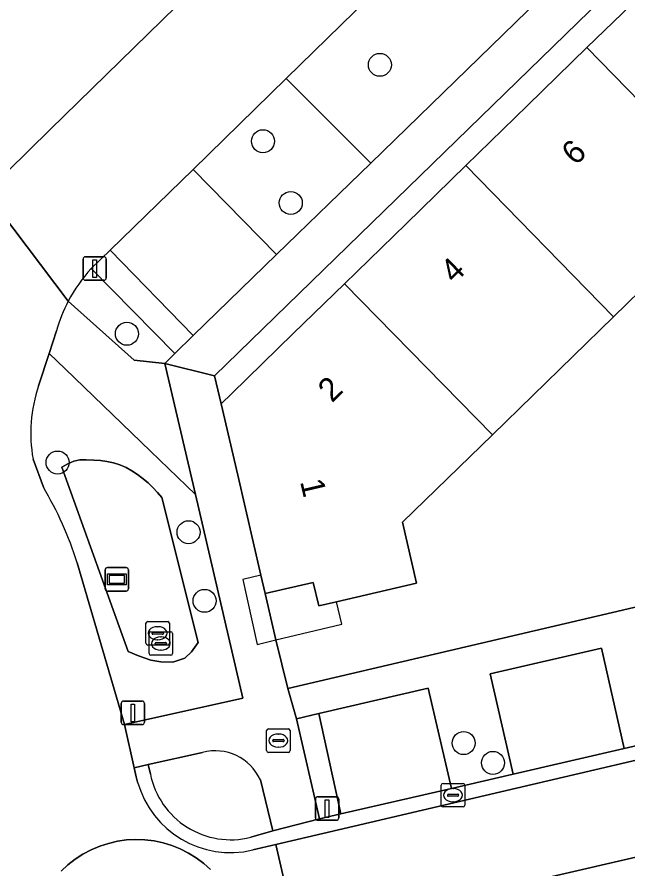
# Model space of a CAD drawing. Extents: x 156412 to 157779, y 382335 to 383768.
# Drawn here: x 156553.89 to 156579.88, y 383406.35 to 383442.61 of the extents above; entities that cross this region are included whole.
import ezdxf

# ---------------------------------------------------------------- set-up
doc = ezdxf.new("R2010")
doc.units = 0
for name, color, linetype in [('IMGEO_Berm_groen', 7, 'Continuous'), ('IMGEO_Boom', 7, 'Continuous'), ('IMGEO_Brandkraan', 7, 'Continuous'), ('IMGEO_Erf', 7, 'Continuous'), ('IMGEO_Greppel_droge_sloot', 7, 'Continuous'), ('IMGEO_Groenvoorziening', 7, 'Continuous'), ('IMGEO_Kolk', 7, 'Continuous'), ('IMGEO_Lichtmast', 7, 'Continuous'), ('IMGEO_Pand', 7, 'Continuous'), ('IMGEO_Pand_nummerreeks', 7, 'Continuous'), ('IMGEO_Pand_overbouw', 7, 'Continuous'), ('IMGEO_Parkeervlak_open', 7, 'Continuous'), ('IMGEO_Rijbaan_lokaal_gesloten', 7, 'Continuous'), ('IMGEO_Rijbaan_lokaal_open', 7, 'Continuous'), ('IMGEO_Verkeerseiland_groen', 7, 'Continuous'), ('IMGEO_Voetpad_open', 7, 'Continuous'), ('IMGEO_Wegwijzer', 7, 'Continuous')]:
    doc.layers.add(name, color=color, linetype=linetype)

msp = doc.modelspace()

# ---------------------------------------------------------------- linework, layer by layer
at = {"layer": 'IMGEO_Berm_groen'}
for points in [[(156568.938, 383436.39), (156565.337, 383439.991), (156561.389, 383436.124), (156564.927, 383432.5)], [(156557.849, 383432.685), (156557.049, 383431.907), (156560.601, 383428.286), (156561.388, 383429.052)], [(156560.054, 383422.166), (156561.598, 383415.992), (156561.312, 383415.585), (156561.026, 383415.321), (156560.511, 383415.151), (156560.008, 383415.16), (156559.588, 383415.242), (156559.051, 383415.424), (156558.617, 383415.611), (156555.792, 383423.444), (156556.047, 383423.591), (156556.307, 383423.708), (156556.563, 383423.767), (156556.827, 383423.767), (156557.151, 383423.751), (156557.435, 383423.729), (156557.716, 383423.693), (156557.989, 383423.635), (156558.263, 383423.547), (156558.525, 383423.434), (156558.778, 383423.297), (156559.019, 383423.14), (156559.203, 383423.002), (156559.461, 383422.779), (156559.664, 383422.58), (156559.861, 383422.375)]]:
    msp.add_lwpolyline(points, close=True, dxfattribs=at)
for points in [[(156556.066, 383430.519), (156558.867, 383428.007), (156560.176, 383427.867), (156560.601, 383428.286), (156557.049, 383431.907)], [(156555.256, 383428.295), (156554.803, 383426.911)], [(156556.448, 383419.379), (156558.456, 383412.499), (156563.502, 383413.617), (156561.477, 383422.291), (156559.561, 383424.138), (156555.934, 383427.643), (156555.256, 383428.295)], [(156554.568, 383423.794), (156555.009, 383422.6)]]:
    msp.add_lwpolyline(points, dxfattribs=at)
for centre, radius, start, end in [((156561.783, 383427.512), 6.46, 137.1287, 152.258), ((156560.833, 383424.889), 6.36, 161.4619, 189.915), ((156541.579, 383414.668), 15.597, 17.5795, 30.5665)]:
    msp.add_arc(centre, radius, start, end, dxfattribs=at)
at = {"layer": 'IMGEO_Boom'}
for centre in [(156569.325, 383440.577), (156564.352, 383437.325), (156565.536, 383434.698), (156558.562, 383429.129), (156555.613, 383423.649), (156561.185, 383420.683), (156561.867, 383417.761), (156572.891, 383411.706), (156574.138, 383410.864)]:
    msp.add_circle(centre, 0.489, dxfattribs=at)
at = {"layer": 'IMGEO_Brandkraan'}
for p, q in [((156564.506, 383411.385), (156564.506, 383412.237)), ((156564.581, 383412.311), (156565.433, 383412.311)), ((156565.507, 383412.237), (156565.507, 383411.385)), ((156564.765, 383411.805), (156564.765, 383411.817)), ((156565.203, 383411.768), (156564.805, 383411.768)), ((156564.808, 383411.854), (156565.206, 383411.854)), ((156564.994, 383412.091), (156565.019, 383412.091)), ((156565.249, 383411.817), (156565.249, 383411.805)), ((156565.017, 383411.531), (156564.992, 383411.531)), ((156565.433, 383411.311), (156564.581, 383411.311))]:
    msp.add_line(p, q, dxfattribs=at)
for points in [[(156564.506, 383411.385), (156564.506, 383412.237)], [(156564.581, 383412.311), (156565.433, 383412.311)], [(156565.507, 383412.237), (156565.507, 383411.385)], [(156565.433, 383411.311), (156564.581, 383411.311)]]:
    msp.add_lwpolyline(points, dxfattribs=at)
for centre, radius, start, end in [((156564.583, 383412.235), 0.0765, 91.552, 178.448), ((156564.583, 383412.235), 0.0765, 91.552, 178.448), ((156565.431, 383412.235), 0.0765, 1.552, 88.448), ((156565.431, 383412.235), 0.0765, 1.552, 88.448), ((156564.805, 383411.814), 0.0403, 85.8775, 175.7526), ((156564.802, 383411.804), 0.0366, 178.938, 274.7102), ((156565.206, 383411.811), 0.043, 264.8664, 352.4533), ((156565.21, 383411.816), 0.0386, 1.7309, 96.639), ((156564.583, 383411.387), 0.0765, 181.552, 268.448), ((156564.583, 383411.387), 0.0765, 181.552, 268.448), ((156565.431, 383411.387), 0.0765, 271.552, 358.448), ((156565.431, 383411.387), 0.0765, 271.552, 358.448)]:
    msp.add_arc(centre, radius, start, end, dxfattribs=at)
for centre, major_axis, ratio, start_param, end_param in [((156564.993, 383411.811), (-0.387, 0.002), 0.722429, 4.712389, 7.853982), ((156565.018, 383411.811), (-0.39, 0.002), 0.717154, 1.570796, 4.712389)]:
    msp.add_ellipse(centre, major_axis=major_axis, ratio=ratio, start_param=start_param, end_param=end_param, dxfattribs=at)
at = {"layer": 'IMGEO_Erf'}
for points in [[(156622.542, 383485.969), (156562.297, 383427.345), (156562.572, 383426.153), (156563.021, 383426.59), (156565.643, 383429.142), (156567.814, 383431.256), (156570.439, 383433.812), (156572.981, 383436.287), (156575.606, 383438.843), (156578.138, 383441.308), (156580.763, 383443.863), (156583.297, 383446.33), (156585.935, 383448.899), (156588.452, 383451.349), (156591.056, 383453.885), (156593.609, 383456.371), (156596.236, 383458.928), (156598.757, 383461.383), (156601.384, 383463.94), (156603.925, 383466.413)], [(156605.054, 383454.97), (156599.906, 383449.955), (156594.759, 383444.94), (156589.59, 383439.904), (156584.421, 383434.868), (156579.273, 383429.853), (156574.118, 383424.831), (156570.295, 383421.106), (156570.889, 383418.513), (156567.476, 383417.725), (156566.726, 383417.552), (156566.493, 383418.548), (156564.447, 383418.072), (156564.905, 383416.098), (156565.403, 383414.036), (156582.796, 383418.095), (156616.997, 383426.013)]]:
    msp.add_lwpolyline(points, dxfattribs=at)
at = {"layer": 'IMGEO_Greppel_droge_sloot'}
msp.add_lwpolyline([(156560.054, 383422.166), (156559.861, 383422.375), (156559.664, 383422.58), (156559.461, 383422.779), (156559.203, 383423.002), (156559.019, 383423.14), (156558.778, 383423.297), (156558.525, 383423.434), (156558.263, 383423.547), (156557.989, 383423.635), (156557.716, 383423.693), (156557.435, 383423.729), (156557.151, 383423.751), (156556.827, 383423.767), (156556.563, 383423.767), (156556.307, 383423.708), (156556.047, 383423.591), (156555.792, 383423.444), (156558.617, 383415.611), (156559.051, 383415.424), (156559.588, 383415.242), (156560.008, 383415.16), (156560.511, 383415.151), (156561.026, 383415.321), (156561.312, 383415.585), (156561.598, 383415.992)], close=True, dxfattribs=at)
at = {"layer": 'IMGEO_Groenvoorziening'}
msp.add_lwpolyline([(156598.349, 383504.256), (156542.01, 383449.623), (156551.961, 383435.966), (156552.562, 383435.148), (156555.302, 383437.826), (156618.942, 383499.999)], dxfattribs=at)
at = {"layer": 'IMGEO_Kolk'}
for p, q in [((156559.448, 383416.881), (156560.3, 383416.881)), ((156559.373, 383415.955), (156559.373, 383416.807)), ((156559.861, 383416.661), (156559.886, 383416.661)), ((156560.374, 383416.807), (156560.374, 383415.955)), ((156559.508, 383415.517), (156559.508, 383416.369)), ((156559.583, 383416.443), (156560.435, 383416.443)), ((156559.632, 383416.375), (156559.632, 383416.387)), ((156560.07, 383416.338), (156559.672, 383416.338)), ((156559.675, 383416.424), (156560.073, 383416.424)), ((156559.996, 383416.223), (156560.021, 383416.223)), ((156560.116, 383416.387), (156560.116, 383416.375)), ((156560.509, 383416.369), (156560.509, 383415.517)), ((156560.3, 383415.881), (156559.448, 383415.881)), ((156559.767, 383415.937), (156559.767, 383415.949)), ((156560.205, 383415.9), (156559.807, 383415.9)), ((156559.81, 383415.986), (156560.208, 383415.986)), ((156559.884, 383416.101), (156559.859, 383416.101)), ((156560.251, 383415.949), (156560.251, 383415.937)), ((156560.435, 383415.443), (156559.583, 383415.443)), ((156560.019, 383415.663), (156559.994, 383415.663)), ((156572.014, 383409.989), (156572.866, 383409.989)), ((156571.939, 383409.063), (156571.939, 383409.915)), ((156572.427, 383409.769), (156572.452, 383409.769)), ((156572.94, 383409.915), (156572.94, 383409.063)), ((156572.198, 383409.483), (156572.198, 383409.495)), ((156572.636, 383409.446), (156572.238, 383409.446)), ((156572.241, 383409.532), (156572.639, 383409.532)), ((156572.682, 383409.495), (156572.682, 383409.483)), ((156572.866, 383408.989), (156572.014, 383408.989)), ((156572.45, 383409.209), (156572.425, 383409.209))]:
    msp.add_line(p, q, dxfattribs=at)
for points in [[(156559.448, 383416.881), (156560.3, 383416.881)], [(156559.373, 383415.955), (156559.373, 383416.807)], [(156560.374, 383416.807), (156560.374, 383415.955)], [(156559.508, 383415.517), (156559.508, 383416.369)], [(156559.583, 383416.443), (156560.435, 383416.443)], [(156560.509, 383416.369), (156560.509, 383415.517)], [(156560.3, 383415.881), (156559.448, 383415.881)], [(156560.435, 383415.443), (156559.583, 383415.443)], [(156572.014, 383409.989), (156572.866, 383409.989)], [(156571.939, 383409.063), (156571.939, 383409.915)], [(156572.94, 383409.915), (156572.94, 383409.063)], [(156572.866, 383408.989), (156572.014, 383408.989)]]:
    msp.add_lwpolyline(points, dxfattribs=at)
for centre, radius, start, end in [((156559.45, 383416.805), 0.0765, 91.552, 178.448), ((156559.45, 383416.805), 0.0765, 91.552, 178.448), ((156560.298, 383416.805), 0.0765, 1.552, 88.448), ((156560.298, 383416.805), 0.0765, 1.552, 88.448), ((156559.585, 383416.367), 0.0765, 91.552, 178.448), ((156559.585, 383416.367), 0.0765, 91.552, 178.448), ((156559.672, 383416.384), 0.0403, 85.8775, 175.7526), ((156559.669, 383416.374), 0.0366, 178.938, 274.7102), ((156560.073, 383416.381), 0.043, 264.8664, 352.4533), ((156560.077, 383416.386), 0.0386, 1.7309, 96.639), ((156560.433, 383416.367), 0.0765, 1.552, 88.448), ((156560.433, 383416.367), 0.0765, 1.552, 88.448), ((156559.45, 383415.957), 0.0765, 181.552, 268.448), ((156559.45, 383415.957), 0.0765, 181.552, 268.448), ((156559.807, 383415.946), 0.0403, 85.8775, 175.7526), ((156559.804, 383415.936), 0.0366, 178.938, 274.7102), ((156560.208, 383415.943), 0.043, 264.8664, 352.4533), ((156560.212, 383415.948), 0.0386, 1.7309, 96.639), ((156560.298, 383415.957), 0.0765, 271.552, 358.448), ((156560.298, 383415.957), 0.0765, 271.552, 358.448), ((156559.585, 383415.519), 0.0765, 181.552, 268.448), ((156559.585, 383415.519), 0.0765, 181.552, 268.448), ((156560.433, 383415.519), 0.0765, 271.552, 358.448), ((156560.433, 383415.519), 0.0765, 271.552, 358.448), ((156572.016, 383409.913), 0.0765, 91.552, 178.448), ((156572.016, 383409.913), 0.0765, 91.552, 178.448), ((156572.864, 383409.913), 0.0765, 1.552, 88.448), ((156572.864, 383409.913), 0.0765, 1.552, 88.448), ((156572.238, 383409.492), 0.0403, 85.8775, 175.7526), ((156572.235, 383409.482), 0.0366, 178.938, 274.7102), ((156572.639, 383409.489), 0.043, 264.8664, 352.4533), ((156572.643, 383409.494), 0.0386, 1.7309, 96.639), ((156572.016, 383409.065), 0.0765, 181.552, 268.448), ((156572.016, 383409.065), 0.0765, 181.552, 268.448), ((156572.864, 383409.065), 0.0765, 271.552, 358.448), ((156572.864, 383409.065), 0.0765, 271.552, 358.448)]:
    msp.add_arc(centre, radius, start, end, dxfattribs=at)
for centre, major_axis, ratio, start_param, end_param in [((156559.86, 383416.381), (-0.387, 0.002), 0.722429, 4.712389, 7.853982), ((156559.885, 383416.381), (-0.39, 0.002), 0.717154, 1.570796, 4.712389), ((156559.995, 383415.943), (-0.387, 0.002), 0.722429, 4.712389, 7.853982), ((156560.02, 383415.943), (-0.39, 0.002), 0.717154, 1.570796, 4.712389), ((156572.426, 383409.489), (-0.387, 0.002), 0.722429, 4.712389, 7.853982), ((156572.451, 383409.489), (-0.39, 0.002), 0.717154, 1.570796, 4.712389)]:
    msp.add_ellipse(centre, major_axis=major_axis, ratio=ratio, start_param=start_param, end_param=end_param, dxfattribs=at)
at = {"layer": 'IMGEO_Lichtmast'}
for p, q in [((156556.696, 383431.505), (156556.696, 383432.305)), ((156556.696, 383432.305), (156556.696, 383431.505)), ((156556.796, 383432.405), (156557.586, 383432.405)), ((156557.586, 383432.405), (156556.796, 383432.405)), ((156557.686, 383432.305), (156557.686, 383431.505)), ((156557.686, 383431.505), (156557.686, 383432.305)), ((156557.586, 383431.405), (156556.796, 383431.405)), ((156556.796, 383431.405), (156557.586, 383431.405)), ((156558.322, 383412.592), (156558.322, 383413.392)), ((156558.322, 383413.392), (156558.322, 383412.592)), ((156558.422, 383413.492), (156559.212, 383413.492)), ((156559.212, 383413.492), (156558.422, 383413.492)), ((156559.312, 383413.392), (156559.312, 383412.592)), ((156559.312, 383412.592), (156559.312, 383413.392)), ((156559.212, 383412.492), (156558.422, 383412.492)), ((156558.422, 383412.492), (156559.212, 383412.492)), ((156566.585, 383408.52), (156566.585, 383409.32)), ((156566.585, 383409.32), (156566.585, 383408.52)), ((156566.685, 383409.42), (156567.475, 383409.42)), ((156567.475, 383409.42), (156566.685, 383409.42)), ((156567.575, 383409.32), (156567.575, 383408.52)), ((156567.575, 383408.52), (156567.575, 383409.32)), ((156567.475, 383408.42), (156566.685, 383408.42)), ((156566.685, 383408.42), (156567.475, 383408.42))]:
    msp.add_line(p, q, dxfattribs=at)
for points in [[(156557.116, 383432.28), (156557.266, 383432.28), (156557.266, 383431.53), (156557.116, 383431.53), (156557.116, 383432.28)], [(156558.742, 383413.367), (156558.892, 383413.367), (156558.892, 383412.617), (156558.742, 383412.617), (156558.742, 383413.367)], [(156567.005, 383409.295), (156567.155, 383409.295), (156567.155, 383408.545), (156567.005, 383408.545), (156567.005, 383409.295)]]:
    msp.add_lwpolyline(points, dxfattribs=at)
for centre, start, end in [((156556.796, 383432.305), 90, 180), ((156556.796, 383432.305), 90, 180), ((156557.586, 383432.305), 0, 90), ((156557.586, 383432.305), 360, 90), ((156556.796, 383431.505), 180, 270), ((156556.796, 383431.505), 180, 270), ((156557.586, 383431.505), 270, 0), ((156557.586, 383431.505), 270, 0), ((156558.422, 383413.392), 90, 180), ((156558.422, 383413.392), 90, 180), ((156559.212, 383413.392), 0, 90), ((156559.212, 383413.392), 360, 90), ((156558.422, 383412.592), 180, 270), ((156558.422, 383412.592), 180, 270), ((156559.212, 383412.592), 270, 0), ((156559.212, 383412.592), 270, 0), ((156566.685, 383409.32), 90, 180), ((156566.685, 383409.32), 90, 180), ((156567.475, 383409.32), 0, 90), ((156567.475, 383409.32), 360, 90), ((156566.685, 383408.52), 180, 270), ((156566.685, 383408.52), 180, 270), ((156567.475, 383408.52), 270, 0), ((156567.475, 383408.52), 270, 0)]:
    msp.add_arc(centre, 0.1, start, end, dxfattribs=at)
at = {"layer": 'IMGEO_Pand'}
for points in [[(156589.59, 383439.904), (156583.297, 383446.33), (156580.763, 383443.863), (156578.138, 383441.308), (156584.421, 383434.868)], [(156584.421, 383434.868), (156578.138, 383441.308), (156575.606, 383438.843), (156572.981, 383436.287), (156579.273, 383429.853)], [(156574.118, 383424.831), (156579.273, 383429.853), (156572.981, 383436.287), (156570.439, 383433.812), (156567.814, 383431.256)], [(156574.118, 383424.831), (156567.814, 383431.256), (156565.643, 383429.142), (156563.021, 383426.59), (156562.572, 383426.153), (156563.276, 383423.104), (156564.266, 383418.849), (156564.447, 383418.072), (156566.493, 383418.548), (156566.726, 383417.552), (156567.476, 383417.725), (156570.889, 383418.513), (156570.295, 383421.106)]]:
    msp.add_lwpolyline(points, close=True, dxfattribs=at)
at = {"layer": 'IMGEO_Pand_overbouw'}
msp.add_lwpolyline([(156567.476, 383417.725), (156566.726, 383417.552), (156566.493, 383418.548), (156564.447, 383418.072), (156564.266, 383418.849), (156563.49, 383418.676), (156564.106, 383415.907), (156564.905, 383416.098), (156567.705, 383416.768)], close=True, dxfattribs=at)
at = {"layer": 'IMGEO_Parkeervlak_open'}
for points in [[(156565.337, 383439.991), (156568.938, 383436.39), (156577.144, 383444.373), (156573.51, 383447.987)], [(156564.927, 383432.5), (156561.389, 383436.124), (156557.849, 383432.685), (156561.388, 383429.052)], [(156578.756, 383415.746), (156574.024, 383414.652), (156574.995, 383410.385), (156579.72, 383411.475)], [(156571.383, 383414.041), (156566.729, 383412.965), (156567.659, 383408.692), (156572.367, 383409.779)]]:
    msp.add_lwpolyline(points, close=True, dxfattribs=at)
at = {"layer": 'IMGEO_Rijbaan_lokaal_gesloten'}
for points in [[(156618.942, 383499.999), (156555.302, 383437.826), (156552.562, 383435.148), (156556.066, 383430.519)], [(156565.337, 383439.991), (156573.51, 383447.987), (156580.769, 383455.069), (156592.083, 383466.046), (156596.746, 383470.557), (156604.999, 383478.631), (156611.195, 383484.63), (156618.506, 383491.745), (156620.043, 383493.178), (156625.136, 383497.925)], [(156557.049, 383431.907), (156557.849, 383432.685), (156561.389, 383436.124), (156565.337, 383439.991)], [(156556.066, 383430.519), (156552.562, 383435.148), (156549.288, 383431.916), (156544.546, 383427.234), (156544.675, 383427.017), (156544.888, 383426.662), (156545.196, 383426.149)], [(156554.803, 383426.911), (156555.256, 383428.295), (156555.57, 383429.254)], [(156555.009, 383422.6), (156554.568, 383423.794)], [(156559.02, 383410.044), (156558.964, 383410.269), (156558.876, 383410.655), (156558.456, 383412.499), (156556.448, 383419.379)], [(156555.76, 383406.261), (156556.049, 383406.529), (156556.361, 383406.77), (156556.693, 383406.983), (156557.043, 383407.166), (156557.407, 383407.318), (156557.779, 383407.439), (156558.16, 383407.527), (156558.547, 383407.582), (156558.938, 383407.603), (156559.328, 383407.59), (156559.717, 383407.543), (156560.099, 383407.463), (156560.473, 383407.349), (156560.836, 383407.203), (156561.185, 383407.026), (156561.517, 383406.82), (156561.83, 383406.586), (156562.122, 383406.325)], [(156564.611, 383402.372), (156565.788, 383403.521), (156564.904, 383407.388), (156563.919, 383407.157)]]:
    msp.add_lwpolyline(points, dxfattribs=at)
msp.add_lwpolyline([(156683.333, 383430.671), (156682.439, 383434.549), (156655.675, 383428.371), (156616.073, 383419.266), (156584.044, 383411.871), (156564.904, 383407.388), (156565.788, 383403.521), (156567.745, 383403.973)], close=True, dxfattribs=at)
for centre, radius, start, end in [((156561.783, 383427.512), 6.46, 137.1287, 152.258), ((156561.674, 383427.59), 6.327, 152.4258, 164.7544), ((156560.833, 383424.889), 6.36, 161.4619, 189.915), ((156541.579, 383414.668), 15.597, 17.5795, 30.5665), ((156562.973, 383411.152), 4.106, 195.661, 283.3169)]:
    msp.add_arc(centre, radius, start, end, dxfattribs=at)
at = {"layer": 'IMGEO_Rijbaan_lokaal_open'}
for points in [[(156602.98, 383416.848), (156600.482, 383416.271), (156597.942, 383415.684), (156592.805, 383414.497), (156591.406, 383414.174), (156588.815, 383413.576), (156587.853, 383413.353), (156583.96, 383412.454), (156582.912, 383412.212), (156579.72, 383411.475), (156574.995, 383410.385), (156572.367, 383409.779), (156567.659, 383408.692), (156566.762, 383408.485), (156564.771, 383407.971), (156563.832, 383407.696)], [(156563.919, 383407.157), (156564.904, 383407.388), (156584.044, 383411.871)], [(156559.561, 383410.386), (156559.468, 383410.792), (156558.876, 383410.655), (156558.964, 383410.269), (156559.02, 383410.044)], [(156562.122, 383406.325), (156561.83, 383406.586), (156561.517, 383406.82), (156561.185, 383407.026), (156560.836, 383407.203), (156560.473, 383407.349), (156560.099, 383407.463), (156559.717, 383407.543), (156559.328, 383407.59), (156558.938, 383407.603), (156558.547, 383407.582), (156558.16, 383407.527), (156557.779, 383407.439), (156557.407, 383407.318), (156557.043, 383407.166), (156556.693, 383406.983), (156556.361, 383406.77), (156556.049, 383406.529), (156555.76, 383406.261)]]:
    msp.add_lwpolyline(points, dxfattribs=at)
for centre, radius, start, end in [((156562.982, 383411.081), 3.49, 191.4898, 284.1024), ((156562.973, 383411.152), 4.106, 195.661, 283.3169)]:
    msp.add_arc(centre, radius, start, end, dxfattribs=at)
at = {"layer": 'IMGEO_Verkeerseiland_groen'}
for points in [[(156561.783, 383411.311), (156559.468, 383410.792), (156559.561, 383410.386)], [(156563.832, 383407.696), (156564.771, 383407.971), (156564.241, 383410.147)]]:
    msp.add_lwpolyline(points, dxfattribs=at)
for centre, radius, start, end in [((156562.314, 383409.255), 2.124, 24.8424, 104.4773), ((156562.982, 383411.081), 3.49, 191.4898, 284.1024)]:
    msp.add_arc(centre, radius, start, end, dxfattribs=at)
at = {"layer": 'IMGEO_Voetpad_open'}
for points in [[(156622.542, 383485.969), (156627.161, 383490.507), (156632.679, 383495.907), (156631.395, 383497.263), (156623.61, 383489.655), (156620.043, 383493.178), (156618.506, 383491.745), (156622.058, 383488.119), (156614.755, 383481.014), (156608.574, 383474.97), (156600.234, 383466.877), (156595.677, 383462.431), (156584.372, 383451.419), (156577.144, 383444.373), (156568.938, 383436.39), (156564.927, 383432.5), (156561.388, 383429.052), (156560.601, 383428.286), (156560.176, 383427.867), (156562.297, 383427.345)], [(156787.33, 383452.642), (156786.899, 383454.529), (156766.841, 383449.96), (156683.333, 383430.671), (156567.745, 383403.973), (156568.179, 383402.086), (156585.133, 383405.987), (156639.979, 383418.638), (156643.819, 383419.519), (156645.169, 383419.831), (156657.234, 383422.62), (156710.323, 383434.861), (156711.687, 383435.176), (156715.522, 383436.085), (156767.229, 383448.037)], [(156566.729, 383412.965), (156565.778, 383412.745), (156566.762, 383408.485), (156567.659, 383408.692)]]:
    msp.add_lwpolyline(points, close=True, dxfattribs=at)
for points in [[(156560.176, 383427.867), (156558.867, 383428.007), (156556.066, 383430.519)], [(156555.57, 383429.254), (156555.256, 383428.295), (156555.934, 383427.643), (156559.561, 383424.138), (156561.477, 383422.291), (156560.176, 383427.867)], [(156564.905, 383416.098), (156564.447, 383418.072), (156564.266, 383418.849), (156563.276, 383423.104), (156562.572, 383426.153), (156562.297, 383427.345), (156560.176, 383427.867), (156561.477, 383422.291), (156563.502, 383413.617), (156558.456, 383412.499), (156558.876, 383410.655), (156559.468, 383410.792), (156561.783, 383411.311)], [(156582.796, 383418.095), (156565.403, 383414.036), (156565.778, 383412.745), (156566.729, 383412.965), (156571.383, 383414.041), (156572.367, 383409.779), (156574.995, 383410.385), (156574.024, 383414.652), (156578.756, 383415.746), (156579.72, 383411.475), (156582.912, 383412.212)], [(156564.241, 383410.147), (156564.771, 383407.971), (156566.762, 383408.485), (156565.778, 383412.745), (156565.403, 383414.036), (156564.905, 383416.098)]]:
    msp.add_lwpolyline(points, dxfattribs=at)
for centre, radius, start, end in [((156561.674, 383427.59), 6.327, 152.4258, 164.7544), ((156562.314, 383409.255), 2.124, 24.8424, 104.4773)]:
    msp.add_arc(centre, radius, start, end, dxfattribs=at)
at = {"layer": 'IMGEO_Wegwijzer'}
for p, q in [((156557.636, 383418.277), (156557.636, 383419.077)), ((156557.636, 383419.077), (156557.636, 383418.277)), ((156557.736, 383419.177), (156558.526, 383419.177)), ((156558.526, 383419.177), (156557.736, 383419.177)), ((156558.626, 383419.077), (156558.626, 383418.277)), ((156558.626, 383418.277), (156558.626, 383419.077)), ((156558.526, 383418.177), (156557.736, 383418.177)), ((156557.736, 383418.177), (156558.526, 383418.177))]:
    msp.add_line(p, q, dxfattribs=at)
for points in [[(156557.737, 383418.909), (156558.525, 383418.909), (156558.525, 383418.445), (156557.737, 383418.445), (156557.737, 383418.909)], [(156557.802, 383418.844), (156557.802, 383418.51), (156558.46, 383418.51), (156558.46, 383418.844), (156557.802, 383418.844)]]:
    msp.add_lwpolyline(points, dxfattribs=at)
for centre, start, end in [((156557.736, 383419.077), 90, 180), ((156557.736, 383419.077), 90, 180), ((156558.526, 383419.077), 0, 90), ((156558.526, 383419.077), 360, 90), ((156557.736, 383418.277), 180, 270), ((156557.736, 383418.277), 180, 270), ((156558.526, 383418.277), 270, 0), ((156558.526, 383418.277), 270, 0)]:
    msp.add_arc(centre, 0.1, start, end, dxfattribs=at)

# ---------------------------------------------------------------- texts
at = {"layer": 'IMGEO_Pand_nummerreeks'}
for s, rotation, p in [('6', 44.2332, (156577.651, 383436.255)), ('4', 44.2332, (156572.494, 383431.234)), ('2', 44.2332, (156567.288, 383426.166)), ('1', 283.0629, (156565.927, 383422.839))]:
    msp.add_text(s, height=1, rotation=rotation, dxfattribs=at).set_placement(p)

doc.saveas('drawing.dxf')
